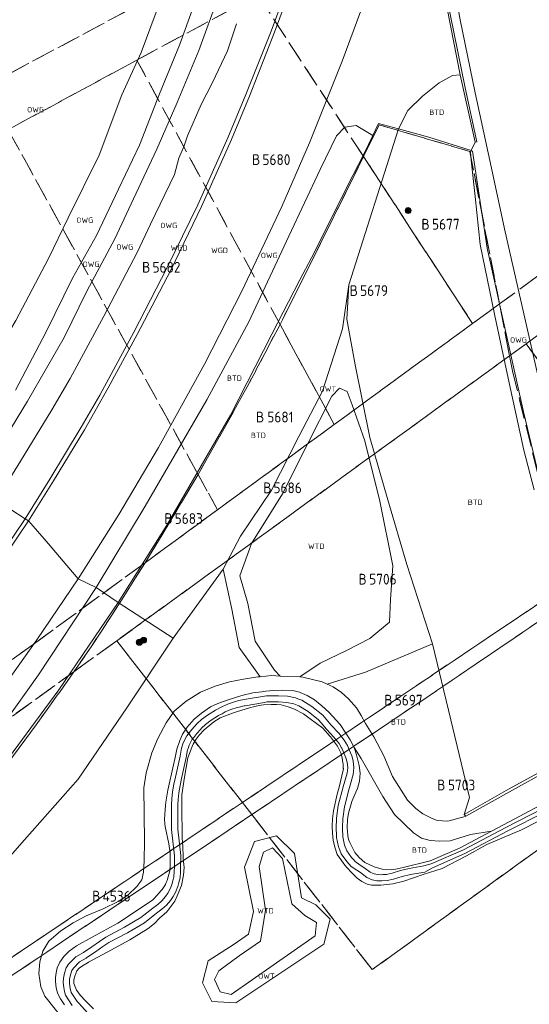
# Model space of a CAD drawing. Header units: metres. Extents: x 207644 to 210135, y 370459 to 373417.
# Tile 270 of 279: x 208659 to 208745, y 372742 to 372907. Entities that reach past the tile are written whole.
import ezdxf
from ezdxf.enums import TextEntityAlignment as Align

# ---------------------------------------------------------------- set-up
doc = ezdxf.new("R2010")
doc.units = ezdxf.units.M
doc.linetypes.add('HIDDEN2', pattern=[4.7625, 3.175, -1.5875])
for name, color, linetype in [('BTD', 7, 'Continuous'), ('KAD_perceelnummer', 212, 'Continuous'), ('KAD_sectie', 212, 'Continuous'), ('KAD_Vastgesteld_Perceel', 212, 'Continuous'), ('OWG', 7, 'Continuous'), ('OWT', 7, 'Continuous'), ('WGD', 7, 'Continuous'), ('WTD', 7, 'Continuous')]:
    doc.layers.add(name, color=color, linetype=linetype)
for name, color, linetype, lineweight in [('GKL', 52, 'Continuous', 25), ('GMV', 7, 'Continuous', 25), ('Q26_boom', 72, 'Continuous', 0)]:
    doc.layers.add(name, color=color, linetype=linetype, lineweight=lineweight)
doc.styles.add('ISO', font='isocpeur.ttf', dxfattribs={"height": 1})
doc.styles.add('ISOCP', font='ISOCP.shx', dxfattribs={"height": 1.8})

# ---------------------------------------------------------------- blocks, each defined once
blk = doc.blocks.new('ACMAP_ANN_TEMPLATE_Vastgesteld_Perceelnummer')
at = {"layer": 'KAD_perceelnummer', "style": 'ISOCP'}
blk.add_attdef('Perceelnummer', text='', height=1.8, dxfattribs=at).set_placement((0, 0), align=Align.MIDDLE)
at = {"layer": 'KAD_sectie', "style": 'ISOCP'}
blk.add_attdef('sectie', text='', height=1.8, dxfattribs=at).set_placement((-2.7, 0), align=Align.MIDDLE_RIGHT)
blk = doc.blocks.new('Q26')
blk.add_hatch(color=256).paths.add_polyline_path([(-0.45, -0.01, 1), (0.55, -0.01, 1)])
blk.add_circle((0.05, -0.01), 0.5)

msp = doc.modelspace()

# ---------------------------------------------------------------- linework, layer by layer
at = {"layer": 'GKL', "color": 253, "linetype": 'Continuous', "lineweight": 13}
for points in [[(208686.174, 372902.464), (208690.028, 372913.194)], [(208694.227, 372901.545), (208695.688, 372906.059)], [(208682.82, 372894.345), (208686.174, 372902.464)], [(208691.695, 372896.201), (208694.227, 372901.545)], [(208689.828, 372892.575), (208691.695, 372896.201)], [(208679.503, 372885.768), (208682.82, 372894.345)], [(208687.525, 372887.325), (208689.828, 372892.575)], [(208713.825, 372888.756), (208712.429, 372887.302)], [(208715.722, 372889.058), (208713.825, 372888.756)], [(208718.488, 372887.391), (208715.722, 372889.058)], [(208686.951, 372885.637), (208687.525, 372887.325)], [(208712.429, 372887.302), (208709.714, 372881.688)], [(208675.95, 372878.397), (208679.503, 372885.768)], [(208686.089, 372883.582), (208686.951, 372885.637)], [(208734.975, 372884.836), (208735.613, 372886.224)], [(208685.345, 372880.856), (208686.089, 372883.582)], [(208734.975, 372884.836), (208734.835, 372884.532)], [(208734.835, 372884.532), (208734.96, 372883.249)], [(208734.96, 372883.249), (208735.646, 372877.17)], [(208709.714, 372881.688), (208704.474, 372870.541)], [(208681.344, 372872.506), (208685.345, 372880.856)], [(208672.28, 372870.653), (208675.95, 372878.397)], [(208735.646, 372877.17), (208736.47, 372869.146)], [(208679.072, 372867.793), (208681.344, 372872.506)], [(208668.286, 372863.483), (208672.28, 372870.653)], [(208704.474, 372870.541), (208697.749, 372856.212)], [(208736.47, 372869.146), (208738.875, 372857.458)], [(208673.535, 372857.13), (208679.072, 372867.793)], [(208663.875, 372854.551), (208668.286, 372863.483)], [(208667.889, 372846.739), (208673.535, 372857.13)], [(208738.875, 372857.458), (208741.303, 372846.013)], [(208697.749, 372856.212), (208690.763, 372843.144)], [(208658.745, 372844.758), (208663.875, 372854.551)], [(208664.807, 372841.488), (208667.889, 372846.739)], [(208741.303, 372846.013), (208743.797, 372834.727)], [(208690.763, 372843.144), (208680.458, 372825.351)], [(208659.57, 372832.894), (208664.807, 372841.488)], [(208743.797, 372834.727), (208745.521, 372828.112)], [(208655.503, 372826.343), (208659.57, 372832.894)], [(208672.22, 372811.761), (208680.458, 372825.351)], [(208672.22, 372811.761), (208662.583, 372797.157)], [(208662.583, 372797.157), (208651.266, 372781.344)]]:
    msp.add_lwpolyline(points, dxfattribs=at)
at = {"layer": 'GMV', "color": 253, "linetype": 'Continuous', "lineweight": 13}
for points in [[(208711.826, 372932.742), (208711.42, 372932.855), (208711.267, 372932.874), (208710.314, 372930.102), (208708.854, 372925.717), (208705.628, 372916.036), (208701.482, 372904.831), (208697.271, 372894.217), (208694.255, 372886.979), (208689.232, 372875.785), (208684.115, 372865.268), (208678.554, 372854.482), (208672.853, 372843.919), (208669.737, 372838.573), (208664.48, 372829.89), (208660.389, 372823.257)], [(208711.826, 372932.742), (208710.979, 372929.93), (208709.533, 372925.452), (208706.178, 372915.776), (208702.066, 372904.644), (208697.869, 372893.959), (208694.856, 372886.721), (208689.859, 372875.492), (208684.706, 372864.844), (208679.121, 372854.078), (208674.25, 372845.151), (208670.294, 372838.154), (208665.095, 372829.613), (208660.9, 372822.933)], [(208724.849, 372933.767), (208723.573, 372929.402), (208721.371, 372922.356), (208717.943, 372912.174), (208713.402, 372899.799), (208707.936, 372886.158), (208703.269, 372875.462), (208696.619, 372861.343), (208690.378, 372849.134), (208682.688, 372835.18), (208676.03, 372823.949), (208669.244, 372813.223)], [(208726.103, 372933.393), (208733.144, 372897.509)], [(208735.613, 372886.224), (208735.929, 372886.3), (208733.985, 372895.316), (208731.457, 372907.657), (208728.969, 372920.111), (208726.428, 372933.416)], [(208690.298, 372930.856), (208689.057, 372926.311), (208687.159, 372921.226), (208683.911, 372912.377), (208679.764, 372901.268), (208676.545, 372894.145), (208672.725, 372884.1), (208667.552, 372873.604), (208664.288, 372866.809), (208658.822, 372856.435), (208648.667, 372839.355), (208644.197, 372832.3)], [(208648.361, 372823.146), (208655.186, 372833.868), (208660.768, 372842.91), (208666.871, 372853.582), (208670.706, 372861.321), (208675.361, 372870.079), (208678.505, 372876.771), (208682.387, 372885.094), (208685.801, 372892.891), (208689.417, 372901.586), (208692.689, 372910.693), (208695.011, 372919.047), (208696.085, 372924.126), (208696.508, 372927.016), (208696.465, 372927.52)], [(208759.313, 372790.741), (208758.869, 372792.485), (208758.85, 372793.084), (208757.831, 372798.968), (208755.729, 372807.406), (208753.74, 372815.057), (208751.575, 372824.148), (208751.172, 372825.884), (208748.523, 372836.906), (208745.924, 372847.997), (208743.201, 372859.963), (208740.675, 372871.244), (208738.066, 372883.181), (208735.644, 372894.518), (208733.135, 372906.726), (208732.616, 372909.507)], [(208722.785, 372888.482), (208724.381, 372891.541), (208726.8, 372893.947), (208729.596, 372896.15), (208731.818, 372897.401), (208733.144, 372897.509)], [(208733.144, 372897.509), (208735.613, 372886.224)], [(208722.785, 372888.482), (208714.522, 372862.386)], [(208722.785, 372888.482), (208719.44, 372889.351), (208718.488, 372887.391)], [(208734.975, 372884.836), (208727.857, 372887.097), (208722.785, 372888.482)], [(208718.488, 372887.391), (208716.996, 372884.237), (208714.266, 372878.943), (208708.729, 372867.75), (208708.261, 372866.91), (208706.298, 372863.226), (208701.646, 372854.113), (208694.73, 372840.601), (208684.084, 372822.2), (208675.945, 372809.27)], [(208734.975, 372884.836), (208735.185, 372884.769), (208737.644, 372868.547), (208740.921, 372853.672), (208743.703, 372841.135), (208747.302, 372826.279), (208750.985, 372811.903), (208754.403, 372798.093), (208755.834, 372793.388), (208758.093, 372790.043)], [(208714.522, 372862.386), (208713.427, 372855.001)], [(208714.522, 372862.386), (208714.185, 372856.619)], [(208715.541, 372849.018), (208714.185, 372856.619)], [(208713.427, 372855.001), (208710.085, 372844.592)], [(208718.033, 372836.875), (208715.541, 372849.018)], [(208710.085, 372844.592), (208706.14, 372837.027)], [(208707.587, 372835.75), (208711.643, 372843.765)], [(208711.643, 372843.765), (208712.921, 372845.094)], [(208712.921, 372845.094), (208714.23, 372844.564)], [(208714.23, 372844.564), (208715.052, 372842.325)], [(208715.052, 372842.325), (208717.177, 372836.3)], [(208706.14, 372837.027), (208701.586, 372828.064)], [(208703.398, 372827.431), (208707.587, 372835.75)], [(208717.177, 372836.3), (208719.667, 372826.205)], [(208721.02, 372826.446), (208718.033, 372836.875)], [(208701.586, 372828.064), (208696.382, 372820.347)], [(208698.234, 372819.111), (208703.398, 372827.431)], [(208655.503, 372826.343), (208660.389, 372823.257)], [(208719.667, 372826.205), (208721.844, 372815.377)], [(208724.208, 372815.589), (208721.02, 372826.446)], [(208534.369, 372689.193), (208533.948, 372689.71), (208540.777, 372695.432), (208549.382, 372702.674), (208559.032, 372710.846), (208567.41, 372718.015), (208576.681, 372726.207), (208586.064, 372734.714), (208595.09, 372743.323), (208604.066, 372752.235), (208613.335, 372762.113), (208621.942, 372771.752), (208628.959, 372780.088), (208637.281, 372790.392), (208640.537, 372794.718), (208647.312, 372803.956), (208660.389, 372823.257)], [(208660.9, 372822.933), (208647.674, 372803.316), (208641.08, 372794.296), (208637.801, 372789.932), (208631.571, 372781.982), (208620.397, 372768.882), (208610.557, 372757.969), (208604.858, 372751.928), (208595.515, 372742.623), (208586.789, 372734.443), (208576.005, 372724.727), (208566.164, 372716.169), (208562.162, 372712.688), (208551.94, 372704.072), (208541.033, 372694.903), (208534.369, 372689.193)], [(208660.9, 372822.933), (208660.389, 372823.257)], [(208669.244, 372813.223), (208666.728, 372816.161), (208664.258, 372819.042), (208661.709, 372822.01), (208660.9, 372822.933)], [(208696.382, 372820.347), (208693.5, 372814.839)], [(208696.266, 372813.74), (208698.234, 372819.111)], [(208685.125, 372803.308), (208693.5, 372814.839)], [(208693.5, 372814.839), (208694.948, 372808.115)], [(208721.844, 372815.377), (208721.473, 372809.748)], [(208728.501, 372802.361), (208724.208, 372815.589)], [(208669.244, 372813.223), (208662.328, 372802.99), (208652.517, 372789.215), (208646.97, 372781.885), (208640.86, 372774.235), (208629.548, 372760.815), (208619.632, 372749.95), (208613.355, 372743.373), (208604.201, 372734.091), (208594.469, 372725.005), (208584.21, 372715.706), (208573.741, 372706.612)], [(208669.244, 372813.223), (208672.22, 372811.761)], [(208697.608, 372809.099), (208696.266, 372813.74)], [(208675.945, 372809.27), (208672.22, 372811.761)], [(208675.945, 372809.27), (208666.008, 372794.664), (208655.175, 372780.021), (208645.827, 372768.085), (208633.568, 372753.583), (208623.553, 372742.21), (208613.304, 372732.048), (208598.128, 372717.289), (208590.519, 372710.645), (208589.882, 372710.102), (208586.747, 372707.386), (208582.235, 372703.459), (208572.636, 372695.265), (208569.48, 372692.548), (208567.194, 372690.584), (208554.215, 372679.63), (208540.903, 372668.078), (208528.826, 372658.093), (208521.276, 372652.109), (208516.926, 372647.866), (208508.773, 372639.076)], [(208675.945, 372809.27), (208685.125, 372803.308)], [(208721.473, 372809.748), (208721.277, 372805.966)], [(208694.948, 372808.115), (208696.174, 372801.701)], [(208698.826, 372802.78), (208697.608, 372809.099)], [(208721.277, 372805.966), (208717.988, 372803.237)], [(208685.125, 372803.308), (208677.366, 372791.614)], [(208702.047, 372797.936), (208698.826, 372802.78)], [(208717.988, 372803.237), (208714.204, 372801.309)], [(208696.174, 372801.701), (208699.648, 372796.838)], [(208714.204, 372801.309), (208709.709, 372799.108)], [(208717.272, 372797.594), (208728.501, 372802.361)], [(208728.501, 372802.361), (208731.547, 372789.612)], [(208703.007, 372796.957), (208702.047, 372797.936)], [(208709.709, 372799.108), (208706.498, 372796.953)], [(208710.861, 372795.607), (208717.272, 372797.594)], [(208694.564, 372795.96), (208692.138, 372795.245)], [(208696.907, 372796.414), (208694.564, 372795.96)], [(208699.285, 372796.804), (208696.907, 372796.414)], [(208699.648, 372796.838), (208699.285, 372796.804)], [(208699.648, 372796.838), (208701.578, 372797.019)], [(208701.578, 372797.019), (208703.007, 372796.957)], [(208703.007, 372796.957), (208706.3, 372796.814)], [(208706.498, 372796.953), (208706.3, 372796.814)], [(208706.824, 372796.791), (208706.3, 372796.814)], [(208710.023, 372795.985), (208706.824, 372796.791)], [(208710.861, 372795.607), (208710.023, 372795.985)], [(208692.138, 372795.245), (208689.696, 372794.269)], [(208699.975, 372794.322), (208698.45, 372794.133)], [(208700.629, 372794.4), (208699.975, 372794.322)], [(208701.856, 372794.546), (208700.629, 372794.4)], [(208703.405, 372794.603), (208701.856, 372794.546)], [(208705.113, 372794.53), (208703.405, 372794.603)], [(208706.274, 372794.257), (208705.113, 372794.53)], [(208710.861, 372795.607), (208711.861, 372795.155)], [(208711.861, 372795.155), (208713.273, 372794.212)], [(208687.274, 372792.741), (208685.289, 372791.058)], [(208689.696, 372794.269), (208687.274, 372792.741)], [(208694.144, 372792.892), (208692.585, 372792.374)], [(208696.597, 372793.685), (208694.144, 372792.892)], [(208696.117, 372792.84), (208695.355, 372792.614)], [(208696.985, 372793.008), (208696.117, 372792.84)], [(208698.45, 372794.133), (208696.597, 372793.685)], [(208700.714, 372793.665), (208696.985, 372793.008)], [(208702.412, 372793.657), (208700.714, 372793.665)], [(208702.754, 372793.655), (208702.412, 372793.657)], [(208704.264, 372793.58), (208702.754, 372793.655)], [(208705.567, 372793.287), (208704.264, 372793.58)], [(208705.959, 372793.157), (208705.567, 372793.287)], [(208706.612, 372792.94), (208705.959, 372793.157)], [(208706.369, 372794.214), (208706.274, 372794.257)], [(208707.543, 372793.687), (208706.369, 372794.214)], [(208708.292, 372791.856), (208706.612, 372792.94)], [(208708.745, 372792.952), (208707.543, 372793.687)], [(208709.996, 372791.989), (208708.745, 372792.952)], [(208713.273, 372794.212), (208714.417, 372793.151)], [(208714.417, 372793.151), (208715.78, 372791.614)], [(208677.366, 372791.614), (208669.219, 372779.732)], [(208685.289, 372791.058), (208683.947, 372789.137)], [(208691.379, 372791.804), (208689.853, 372790.728)], [(208692.202, 372791.252), (208690.875, 372790.426)], [(208692.585, 372792.374), (208691.379, 372791.804)], [(208693.39, 372791.887), (208692.202, 372791.252)], [(208694.401, 372792.325), (208693.39, 372791.887)], [(208693.843, 372790.948), (208694.761, 372791.345)], [(208695.355, 372792.614), (208694.401, 372792.325)], [(208694.761, 372791.345), (208694.904, 372791.388)], [(208694.904, 372791.388), (208695.655, 372791.616)], [(208695.655, 372791.616), (208696.364, 372791.826)], [(208695.692, 372790.959), (208698.026, 372791.669)], [(208696.364, 372791.826), (208696.982, 372791.946)], [(208696.982, 372791.946), (208697.175, 372791.983)], [(208697.175, 372791.983), (208700.396, 372792.551)], [(208698.026, 372791.669), (208698.564, 372791.809)], [(208698.564, 372791.809), (208699.437, 372792.036)], [(208699.437, 372792.036), (208700.227, 372792.155)], [(208700.227, 372792.155), (208701.488, 372792.183)], [(208700.396, 372792.551), (208700.803, 372792.623)], [(208700.803, 372792.623), (208702.726, 372792.613)], [(208701.488, 372792.183), (208702.428, 372792.177)], [(208702.428, 372792.177), (208703.178, 372792.116)], [(208702.726, 372792.613), (208704.123, 372792.543)], [(208703.178, 372792.116), (208704.337, 372791.805)], [(208704.123, 372792.543), (208705.288, 372792.282)], [(208704.337, 372791.805), (208705.428, 372791.399)], [(208705.288, 372792.282), (208706.159, 372791.993)], [(208705.428, 372791.399), (208706.929, 372790.643)], [(208706.159, 372791.993), (208707.682, 372791.01)], [(208707.682, 372791.01), (208709.4, 372789.63)], [(208710.127, 372790.383), (208708.292, 372791.856)], [(208711.18, 372790.909), (208709.996, 372791.989)], [(208715.78, 372791.614), (208716.552, 372790.372)], [(208688.649, 372789.715), (208687.44, 372788.378)], [(208689.853, 372790.728), (208688.649, 372789.715)], [(208689.865, 372789.661), (208689.135, 372788.997)], [(208690.875, 372790.426), (208689.865, 372789.661)], [(208690.531, 372788.858), (208691.466, 372789.567)], [(208691.466, 372789.567), (208692.724, 372790.349)], [(208691.927, 372789.318), (208692.966, 372789.94)], [(208692.724, 372790.349), (208693.305, 372790.66)], [(208692.966, 372789.94), (208693.43, 372790.118)], [(208693.305, 372790.66), (208693.843, 372790.948)], [(208693.43, 372790.118), (208695.039, 372790.735)], [(208695.039, 372790.735), (208695.369, 372790.861)], [(208695.369, 372790.861), (208695.692, 372790.959)], [(208706.929, 372790.643), (208708.01, 372789.824)], [(208708.01, 372789.824), (208709.091, 372789.006)], [(208709.4, 372789.63), (208709.852, 372789.106)], [(208711.541, 372788.743), (208710.127, 372790.383)], [(208713.038, 372788.873), (208711.18, 372790.909)], [(208716.552, 372790.372), (208717.274, 372789.025)], [(208731.547, 372789.612), (208734.708, 372776.656)], [(208683.947, 372789.137), (208682.563, 372786.522)], [(208687.44, 372788.378), (208686.693, 372787.258)], [(208688.258, 372788.008), (208687.424, 372786.947)], [(208689.135, 372788.997), (208688.258, 372788.008)], [(208689.058, 372787.34), (208689.67, 372788.03)], [(208689.453, 372787.087), (208690.315, 372787.982)], [(208689.67, 372788.03), (208689.877, 372788.264)], [(208689.877, 372788.264), (208690.531, 372788.858)], [(208690.315, 372787.982), (208691.268, 372788.736)], [(208691.268, 372788.736), (208691.927, 372789.318)], [(208709.091, 372789.006), (208710.131, 372788.219)], [(208709.852, 372789.106), (208710.767, 372788.044)], [(208710.131, 372788.219), (208711.395, 372786.858)], [(208710.767, 372788.044), (208712.012, 372786.731)], [(208712.8, 372787.413), (208711.541, 372788.743)], [(208713.992, 372787.409), (208713.038, 372788.873)], [(208717.274, 372789.025), (208718.688, 372786.779)], [(208682.563, 372786.522), (208681.566, 372784.098)], [(208686.228, 372786.178), (208685.759, 372784.717)], [(208686.693, 372787.258), (208686.228, 372786.178)], [(208687.424, 372786.947), (208686.817, 372785.801)], [(208687.783, 372785.399), (208688.301, 372786.376)], [(208688.301, 372786.376), (208688.552, 372786.696)], [(208688.475, 372785.576), (208688.964, 372786.407)], [(208688.552, 372786.696), (208689.058, 372787.34)], [(208688.964, 372786.407), (208689.453, 372787.087)], [(208711.395, 372786.858), (208711.439, 372786.8)], [(208711.439, 372786.8), (208712.097, 372785.915)], [(208712.012, 372786.731), (208712.481, 372786.138)], [(208712.481, 372786.138), (208712.868, 372785.648)], [(208713.725, 372786.244), (208712.8, 372787.413)], [(208714.266, 372785.355), (208713.725, 372786.244)], [(208714.704, 372786.27), (208713.992, 372787.409)], [(208715.372, 372785.03), (208714.704, 372786.27)], [(208718.688, 372786.779), (208720.365, 372783.581)], [(208733.79, 372773.812), (208741.225, 372778.041), (208748.037, 372781.756), (208757.107, 372786.721)], [(208685.759, 372784.717), (208685.578, 372783.906)], [(208686.529, 372784.878), (208686.263, 372783.536)], [(208686.817, 372785.801), (208686.529, 372784.878)], [(208687.283, 372783.324), (208687.54, 372784.621)], [(208687.54, 372784.621), (208687.613, 372784.854)], [(208687.599, 372783.268), (208688.118, 372784.717)], [(208687.613, 372784.854), (208687.783, 372785.399)], [(208688.118, 372784.717), (208688.14, 372784.769)], [(208688.14, 372784.769), (208688.475, 372785.576)], [(208712.097, 372785.915), (208712.12, 372785.882)], [(208712.12, 372785.882), (208712.595, 372785.208)], [(208712.595, 372785.208), (208713.139, 372784.126)], [(208712.868, 372785.648), (208713.29, 372784.955)], [(208713.29, 372784.955), (208713.334, 372784.882)], [(208713.334, 372784.882), (208713.604, 372784.233)], [(208714.565, 372784.636), (208714.266, 372785.355)], [(208714.996, 372783.618), (208714.565, 372784.636)], [(208716.586, 372783.166), (208715.372, 372785.03)], [(208715.805, 372783.789), (208715.372, 372785.03)], [(208681.566, 372784.098), (208680.618, 372780.776)], [(208685.444, 372783.304), (208685.183, 372782.112)], [(208685.578, 372783.906), (208685.444, 372783.304)], [(208686.263, 372783.536), (208685.5, 372780.045)], [(208686.519, 372779.825), (208687.283, 372783.324)], [(208687.014, 372780.033), (208687.599, 372783.268)], [(208713.139, 372784.126), (208713.374, 372783.295)], [(208713.374, 372783.295), (208713.522, 372782.438)], [(208713.604, 372784.233), (208714.01, 372783.274)], [(208714.01, 372783.274), (208714.208, 372782.557)], [(208715.235, 372782.752), (208714.996, 372783.618)], [(208716.211, 372781.978), (208715.805, 372783.789)], [(208720.178, 372776.791), (208716.586, 372783.166)], [(208720.365, 372783.581), (208721.82, 372780.173)], [(208685.183, 372782.112), (208684.199, 372777.858)], [(208713.526, 372781.219), (208712.885, 372778.381)], [(208713.522, 372782.438), (208713.537, 372782.351)], [(208713.582, 372781.465), (208713.526, 372781.219)], [(208713.537, 372782.351), (208713.579, 372781.519)], [(208713.579, 372781.519), (208713.582, 372781.465)], [(208714.309, 372781.587), (208714.194, 372780.706)], [(208714.208, 372782.557), (208714.309, 372781.587)], [(208715.217, 372780.493), (208715.358, 372781.574)], [(208715.358, 372781.574), (208715.235, 372782.752)], [(208716.407, 372780.708), (208716.211, 372781.978)], [(208741.35, 372777.596), (208747.986, 372781.266)], [(208669.219, 372779.732), (208660.259, 372769.582)], [(208680.618, 372780.776), (208680.187, 372778.232)], [(208685.5, 372780.045), (208685.249, 372778.869)], [(208686.272, 372778.668), (208686.519, 372779.825)], [(208686.558, 372777.094), (208687.014, 372780.033)], [(208714.194, 372780.706), (208713.537, 372778.412)], [(208714.59, 372778.304), (208715.217, 372780.493)], [(208716.286, 372779.385), (208716.407, 372780.708)], [(208721.82, 372780.173), (208724.306, 372776.178)], [(208680.187, 372778.232), (208680.335, 372769.381)], [(208684.199, 372777.858), (208683.878, 372775.851)], [(208685.249, 372778.869), (208685.014, 372777.569)], [(208686.047, 372777.422), (208686.272, 372778.668)], [(208712.885, 372778.381), (208712.522, 372777.206)], [(208713.537, 372778.412), (208712.728, 372775.301)], [(208713.753, 372775.105), (208714.542, 372778.137)], [(208714.542, 372778.137), (208714.59, 372778.304)], [(208715.697, 372777.507), (208715.945, 372778.134)], [(208715.945, 372778.134), (208716.286, 372779.385)], [(208684.892, 372776.405), (208684.849, 372775.496)], [(208685.014, 372777.569), (208684.892, 372776.405)], [(208685.891, 372775.475), (208685.932, 372776.326)], [(208685.932, 372776.326), (208686.047, 372777.422)], [(208686.551, 372775.6), (208686.558, 372777.094)], [(208712.522, 372777.206), (208711.932, 372774.429)], [(208714.999, 372775.973), (208715.697, 372777.507)], [(208722.118, 372773.812), (208720.178, 372776.791)], [(208724.306, 372776.178), (208725.704, 372774.82)], [(208734.708, 372776.656), (208733.79, 372773.812)], [(208734.051, 372773.503), (208741.35, 372777.596)], [(208683.756, 372774.593), (208683.657, 372773.034)], [(208683.826, 372775.317), (208683.756, 372774.593)], [(208683.878, 372775.851), (208683.826, 372775.317)], [(208684.849, 372775.496), (208684.859, 372774.154)], [(208685.901, 372774.156), (208685.891, 372775.475)], [(208686.561, 372773.542), (208686.551, 372775.6)], [(208712.728, 372775.301), (208712.46, 372773.159)], [(208713.499, 372773.071), (208713.753, 372775.105)], [(208714.452, 372774.003), (208714.999, 372775.973)], [(208725.704, 372774.82), (208726.892, 372773.922)], [(208746.532, 372775.362), (208740.395, 372772.084)], [(208746.949, 372774.816), (208740.734, 372771.602)], [(208743.381, 372771.215), (208752.254, 372775.77)], [(208683.657, 372773.034), (208683.719, 372772.237)], [(208684.859, 372774.154), (208684.85, 372771.295)], [(208685.892, 372771.351), (208685.901, 372774.156)], [(208686.612, 372771.616), (208686.561, 372773.542)], [(208711.745, 372773.05), (208711.715, 372771.831)], [(208711.932, 372774.429), (208711.745, 372773.05)], [(208712.46, 372773.159), (208712.383, 372771.476)], [(208713.436, 372771.697), (208713.497, 372773.034)], [(208713.497, 372773.034), (208713.499, 372773.071)], [(208714.246, 372771.647), (208714.263, 372772.968)], [(208714.263, 372772.968), (208714.452, 372774.003)], [(208725.331, 372770.73), (208722.118, 372773.812)], [(208726.892, 372773.922), (208728.309, 372773.191)], [(208728.309, 372773.191), (208729.295, 372772.815)], [(208731.085, 372772.705), (208733.943, 372773.474)], [(208733.79, 372773.812), (208734.051, 372773.503)], [(208733.943, 372773.474), (208734.051, 372773.503)], [(208741.073, 372771.043), (208747.264, 372774.164)], [(208683.719, 372772.237), (208683.755, 372771.774)], [(208683.755, 372771.774), (208684.383, 372768.908)], [(208684.85, 372771.295), (208685.34, 372766.876)], [(208686.383, 372766.93), (208685.892, 372771.351)], [(208686.621, 372770.159), (208686.612, 372771.616)], [(208711.715, 372771.831), (208711.774, 372770.654)], [(208712.383, 372771.476), (208712.436, 372770.419)], [(208713.426, 372771.479), (208713.436, 372771.697)], [(208713.498, 372770.055), (208713.426, 372771.479)], [(208714.317, 372770.271), (208714.246, 372771.647)], [(208729.295, 372772.815), (208731.085, 372772.705)], [(208740.734, 372771.602), (208733.694, 372767.869)], [(208740.395, 372772.084), (208738.362, 372771.001)], [(208686.7, 372768.871), (208686.621, 372770.159)], [(208702.407, 372770.226), (208698.745, 372769.304)], [(208705.41, 372767.255), (208702.407, 372770.226)], [(208711.774, 372770.654), (208711.881, 372769.442)], [(208712.436, 372770.419), (208712.461, 372769.927)], [(208712.461, 372769.927), (208712.769, 372768.379)], [(208713.772, 372768.676), (208713.498, 372770.055)], [(208714.401, 372769.902), (208714.317, 372770.271)], [(208714.492, 372769.502), (208714.401, 372769.902)], [(208726.673, 372769.821), (208725.331, 372770.73)], [(208728.084, 372769.463), (208726.673, 372769.821)], [(208734.826, 372770.431), (208731.443, 372769.419)], [(208738.362, 372771.001), (208733.033, 372768.161)], [(208733.91, 372767.289), (208741.073, 372771.043)], [(208738.362, 372771.001), (208734.826, 372770.431)], [(208737.556, 372768.768), (208743.381, 372771.215)], [(208660.259, 372769.582), (208648.787, 372756.487)], [(208680.335, 372769.381), (208680.276, 372766.053)], [(208684.383, 372768.908), (208684.607, 372767.362)], [(208686.709, 372768.73), (208686.7, 372768.871)], [(208686.816, 372766.514), (208686.709, 372768.73)], [(208698.745, 372769.304), (208697.065, 372764.999)], [(208700.244, 372767.524), (208701.746, 372768.232)], [(208701.746, 372768.232), (208703.42, 372766.435)], [(208711.881, 372769.442), (208712.189, 372768.183)], [(208712.189, 372768.183), (208712.558, 372767.131)], [(208712.769, 372768.379), (208712.804, 372768.291)], [(208712.804, 372768.291), (208713.227, 372767.231)], [(208714.149, 372767.733), (208713.772, 372768.676)], [(208714.672, 372769.116), (208714.492, 372769.502)], [(208714.984, 372768.45), (208714.672, 372769.116)], [(208715.521, 372767.427), (208714.984, 372768.45)], [(208729.717, 372769.344), (208728.084, 372769.463)], [(208733.033, 372768.161), (208728.13, 372766.058)], [(208731.443, 372769.419), (208729.717, 372769.344)], [(208734.206, 372766.88), (208737.556, 372768.768)], [(208684.607, 372767.362), (208684.635, 372766.411)], [(208684.635, 372766.411), (208684.633, 372765.235)], [(208685.34, 372766.876), (208685.327, 372765.017)], [(208686.369, 372764.995), (208686.383, 372766.93)], [(208686.911, 372765.428), (208686.816, 372766.514)], [(208699.496, 372765.115), (208700.244, 372767.524)], [(208703.42, 372766.435), (208704.984, 372758.844)], [(208706.589, 372759.879), (208705.41, 372767.255)], [(208712.558, 372767.131), (208713.142, 372766.25)], [(208713.227, 372767.231), (208714.149, 372765.936)], [(208714.962, 372766.59), (208714.149, 372767.733)], [(208715.257, 372766.264), (208714.962, 372766.59)], [(208716.205, 372766.592), (208715.521, 372767.427)], [(208717.165, 372765.756), (208716.205, 372766.592)], [(208733.694, 372767.869), (208728.28, 372765.542)], [(208728.486, 372764.882), (208733.91, 372767.289)], [(208730.105, 372764.784), (208734.206, 372766.88)], [(208680.276, 372766.053), (208680.18, 372764.165)], [(208684.633, 372765.235), (208684.562, 372764.398)], [(208685.327, 372765.017), (208685.3, 372764.247)], [(208686.341, 372764.194), (208686.369, 372764.995)], [(208686.86, 372763.66), (208686.953, 372764.943)], [(208686.953, 372764.943), (208686.911, 372765.428)], [(208697.065, 372764.999), (208698.562, 372757.583)], [(208700.538, 372757.803), (208699.496, 372765.115)], [(208713.142, 372766.25), (208713.656, 372765.564)], [(208713.656, 372765.564), (208714.121, 372764.967)], [(208714.121, 372764.967), (208715.035, 372763.99)], [(208714.149, 372765.936), (208714.886, 372765.122)], [(208714.886, 372765.122), (208715.828, 372764.468)], [(208715.579, 372765.91), (208715.257, 372766.264)], [(208716.401, 372765.339), (208715.579, 372765.91)], [(208717.035, 372764.944), (208716.401, 372765.339)], [(208718.045, 372764.16), (208717.035, 372764.944)], [(208718.717, 372765.035), (208717.165, 372765.756)], [(208720.102, 372764.639), (208718.717, 372765.035)], [(208722.643, 372764.731), (208721.562, 372764.556)], [(208724.044, 372765.044), (208722.643, 372764.731)], [(208724.615, 372764.781), (208723.123, 372764.403)], [(208727.647, 372765.93), (208724.044, 372765.044)], [(208727.018, 372765.202), (208724.615, 372764.781)], [(208726.952, 372763.76), (208730.105, 372764.784)], [(208728.28, 372765.542), (208727.018, 372765.202)], [(208727.198, 372764.176), (208728.486, 372764.882)], [(208728.13, 372766.058), (208727.647, 372765.93)], [(208680.18, 372764.165), (208679.867, 372762.891)], [(208684.562, 372764.398), (208684.124, 372762.782)], [(208685.242, 372763.356), (208685.07, 372762.684)], [(208685.3, 372764.247), (208685.242, 372763.356)], [(208686.08, 372762.428), (208686.276, 372763.191)], [(208686.276, 372763.191), (208686.341, 372764.194)], [(208686.523, 372761.936), (208686.805, 372763.378)], [(208686.805, 372763.378), (208686.86, 372763.66)], [(208715.035, 372763.99), (208715.888, 372763.126)], [(208715.828, 372764.468), (208716.439, 372764.088)], [(208715.888, 372763.126), (208716.654, 372762.587)], [(208716.439, 372764.088), (208717.504, 372763.261)], [(208717.504, 372763.261), (208718.402, 372762.857)], [(208718.57, 372763.923), (208718.045, 372764.16)], [(208718.715, 372763.858), (208718.57, 372763.923)], [(208719.284, 372763.753), (208718.715, 372763.858)], [(208719.999, 372763.729), (208719.284, 372763.753)], [(208720.244, 372763.744), (208719.999, 372763.729)], [(208721.562, 372764.556), (208720.102, 372764.639)], [(208720.791, 372763.777), (208720.244, 372763.744)], [(208721.733, 372763.963), (208720.791, 372763.777)], [(208723.123, 372764.403), (208721.733, 372763.963)], [(208721.993, 372762.953), (208723.408, 372763.401)], [(208723.408, 372763.401), (208724.833, 372763.761)], [(208723.681, 372762.646), (208726.952, 372763.76)], [(208724.833, 372763.761), (208727.198, 372764.176)], [(208679.064, 372761.75), (208677.529, 372760.281)], [(208679.867, 372762.891), (208679.064, 372761.75)], [(208683.814, 372762.073), (208683.269, 372761.279)], [(208683.967, 372762.422), (208683.814, 372762.073)], [(208684.124, 372762.782), (208683.967, 372762.422)], [(208684.69, 372761.497), (208684.226, 372760.612)], [(208684.915, 372762.063), (208684.69, 372761.497)], [(208685.07, 372762.684), (208684.915, 372762.063)], [(208685.638, 372761.061), (208685.909, 372761.743)], [(208685.778, 372760.172), (208686.523, 372761.936)], [(208685.909, 372761.743), (208686.08, 372762.428)], [(208716.654, 372762.587), (208717.572, 372762.171)], [(208717.572, 372762.171), (208718.301, 372761.994)], [(208718.301, 372761.994), (208719.853, 372761.991)], [(208718.402, 372762.857), (208719.171, 372762.715)], [(208719.171, 372762.715), (208720.012, 372762.686)], [(208719.853, 372761.991), (208721.833, 372762.216)], [(208720.012, 372762.686), (208720.924, 372762.74)], [(208720.924, 372762.74), (208721.993, 372762.953)], [(208721.833, 372762.216), (208723.681, 372762.646)], [(208677.529, 372760.281), (208675.933, 372759.266)], [(208682.547, 372760.413), (208681.744, 372759.545)], [(208682.619, 372760.5), (208682.547, 372760.413)], [(208683.269, 372761.279), (208682.619, 372760.5)], [(208683.844, 372760.056), (208683.229, 372759.377)], [(208684.226, 372760.612), (208683.844, 372760.056)], [(208684.663, 372759.409), (208685.12, 372760.073)], [(208685.12, 372760.073), (208685.38, 372760.568)], [(208685.38, 372760.568), (208685.606, 372761)], [(208685.403, 372759.285), (208685.778, 372760.172)], [(208685.606, 372761), (208685.638, 372761.061)], [(208708.98, 372758.671), (208706.589, 372759.879)], [(208675.933, 372759.266), (208673.43, 372758.029)], [(208680.974, 372759.032), (208675.848, 372755.618)], [(208681.707, 372758.104), (208679.71, 372756.565)], [(208681.744, 372759.545), (208680.974, 372759.032)], [(208682.573, 372758.741), (208681.707, 372758.104)], [(208683.229, 372759.377), (208682.573, 372758.741)], [(208683.246, 372757.945), (208683.978, 372758.651)], [(208683.978, 372758.651), (208684.663, 372759.409)], [(208684.038, 372757.525), (208685.403, 372759.285)], [(208704.984, 372758.844), (208707.146, 372756.907)], [(208711.4, 372756.276), (208708.98, 372758.671)], [(208670.59, 372756.873), (208668.401, 372755.663)], [(208673.43, 372758.029), (208670.59, 372756.873)], [(208679.71, 372756.565), (208676.963, 372754.938)], [(208680.296, 372755.701), (208682.335, 372757.272)], [(208681.983, 372755.551), (208682.856, 372756.447)], [(208682.335, 372757.272), (208683.246, 372757.945)], [(208682.856, 372756.447), (208684.038, 372757.525)], [(208698.562, 372757.583), (208697.707, 372753.765)], [(208699.747, 372752.616), (208700.538, 372757.803)], [(208707.146, 372756.907), (208709.1, 372755.728)], [(208668.401, 372755.663), (208666.322, 372754.347)], [(208675.848, 372755.618), (208671.555, 372753.304)], [(208676.963, 372754.938), (208673.845, 372753.292)], [(208677.472, 372754.029), (208680.296, 372755.701)], [(208680.92, 372754.728), (208681.983, 372755.551)], [(208709.1, 372755.728), (208708.86, 372753.525)], [(208710.309, 372752.085), (208711.4, 372756.276)], [(208666.322, 372754.347), (208664.315, 372752.62)], [(208671.555, 372753.304), (208668.976, 372751.822)], [(208673.845, 372753.292), (208672.771, 372752.551)], [(208674.386, 372752.399), (208677.472, 372754.029)], [(208677.867, 372752.824), (208679.771, 372754.02)], [(208679.771, 372754.02), (208680.92, 372754.728)], [(208708.86, 372753.525), (208694.831, 372743.706)], [(208697.707, 372753.765), (208695.316, 372752.095)], [(208664.315, 372752.62), (208663.327, 372750.955)], [(208668.976, 372751.822), (208667.735, 372750.912)], [(208671.524, 372751.67), (208670.109, 372750.737)], [(208672.771, 372752.551), (208671.524, 372751.67)], [(208672.112, 372750.809), (208673.367, 372751.697)], [(208673.367, 372751.697), (208674.386, 372752.399)], [(208674.082, 372750.755), (208677.867, 372752.824)], [(208695.316, 372752.095), (208690.953, 372749.296)], [(208695.607, 372742.292), (208710.309, 372752.085)], [(208696.179, 372750.171), (208699.747, 372752.616)], [(208663.327, 372750.955), (208662.817, 372749.158)], [(208666.812, 372750.031), (208666.177, 372749.126)], [(208667.735, 372750.912), (208666.812, 372750.031)], [(208668.834, 372749.977), (208667.615, 372748.778)], [(208670.109, 372750.737), (208668.834, 372749.977)], [(208670.543, 372749.782), (208670.663, 372749.854)], [(208670.663, 372749.854), (208672.112, 372750.809)], [(208670.976, 372749.077), (208674.082, 372750.755)], [(208692.748, 372747.66), (208696.179, 372750.171)], [(208662.817, 372749.158), (208662.646, 372747.215)], [(208666.177, 372749.126), (208665.739, 372748.132)], [(208667.615, 372748.778), (208667.208, 372748.124)], [(208668.434, 372748.122), (208669.475, 372749.146)], [(208669.391, 372748.11), (208669.93, 372748.497)], [(208669.475, 372749.146), (208670.543, 372749.782)], [(208669.93, 372748.497), (208670.917, 372749.045)], [(208670.917, 372749.045), (208670.976, 372749.077)], [(208690.953, 372749.296), (208690.033, 372745.651)], [(208662.646, 372747.215), (208663.012, 372744.956)], [(208665.461, 372746.54), (208665.411, 372745.872)], [(208665.49, 372746.923), (208665.461, 372746.54)], [(208665.572, 372747.323), (208665.49, 372746.923)], [(208665.739, 372748.132), (208665.572, 372747.323)], [(208666.916, 372747.243), (208666.756, 372746.403)], [(208667.208, 372748.124), (208666.916, 372747.243)], [(208667.792, 372746.276), (208667.927, 372746.981)], [(208667.927, 372746.981), (208668.158, 372747.678)], [(208668.158, 372747.678), (208668.434, 372748.122)], [(208668.497, 372746.154), (208668.66, 372746.767)], [(208668.66, 372746.767), (208669.02, 372747.668)], [(208669.02, 372747.668), (208669.391, 372748.11)], [(208692.036, 372746.173), (208692.748, 372747.66)], [(208663.012, 372744.956), (208663.668, 372743.418)], [(208665.411, 372745.872), (208665.522, 372744.814)], [(208666.756, 372746.403), (208666.716, 372745.681)], [(208666.716, 372745.681), (208666.815, 372744.871)], [(208667.761, 372745.716), (208667.792, 372746.276)], [(208667.77, 372745.646), (208667.761, 372745.716)], [(208667.846, 372745.029), (208667.77, 372745.646)], [(208667.958, 372744.42), (208667.846, 372745.029)], [(208668.503, 372745.557), (208668.497, 372746.154)], [(208668.958, 372744.411), (208668.503, 372745.557)], [(208690.033, 372745.651), (208691.563, 372742.516)], [(208692.972, 372744.109), (208692.036, 372746.173)], [(208663.668, 372743.418), (208667.112, 372739.039)], [(208665.522, 372744.814), (208665.637, 372744.4)], [(208665.637, 372744.4), (208665.768, 372743.93)], [(208665.768, 372743.93), (208666.276, 372742.965)], [(208666.815, 372744.871), (208666.945, 372744.168)], [(208666.945, 372744.168), (208667.136, 372743.561)], [(208667.136, 372743.561), (208668.253, 372741.869)], [(208668.067, 372744.075), (208667.958, 372744.42)], [(208668.086, 372744.014), (208668.067, 372744.075)], [(208669.077, 372742.512), (208668.086, 372744.014)], [(208669.002, 372744.348), (208668.958, 372744.411)], [(208669.536, 372743.578), (208669.002, 372744.348)], [(208670.458, 372742.653), (208669.536, 372743.578)], [(208694.831, 372743.706), (208692.972, 372744.109)], [(208666.276, 372742.965), (208666.928, 372741.962)], [(208669.283, 372742.287), (208669.077, 372742.512)], [(208671.354, 372740.031), (208669.283, 372742.287)], [(208671.782, 372741.307), (208670.458, 372742.653)], [(208691.563, 372742.516), (208695.607, 372742.292)]]:
    msp.add_lwpolyline(points, dxfattribs=at)
at = {"layer": 'KAD_Vastgesteld_Perceel', "color": 253, "linetype": 'HIDDEN2', "lineweight": 13}
for points in [[(208646.88, 373028.958), (208703.8, 373059.071), (208731.369, 373003.72), (208757.594, 372951.066), (208611.21, 372872.849)], [(208650.501, 372794.085), (208661.693, 372802.248), (208680.414, 372815.914), (208678.273, 372812.48), (208674.859, 372807.136), (208671.384, 372801.83), (208668.518, 372797.679), (208655.023, 372787.934)], [(208656.495, 372781.117), (208660.314, 372786.225), (208664.069, 372791.38), (208667.759, 372796.582), (208668.518, 372797.679), (208675.68, 372802.851), (208696.701, 372775.8), (208652.998, 372746.466)], [(208655.023, 372787.934), (208668.518, 372797.679), (208667.759, 372796.582), (208664.069, 372791.38), (208660.314, 372786.225), (208656.495, 372781.117)], [(208654.583, 372744.481), (208698.275, 372773.774), (208718.422, 372747.847), (208761.086, 372778.755), (208766.209, 372759.438), (208759.716, 372756.091), (208765.874, 372740.493), (208770.055, 372729.421), (208729.799, 372718.188), (208708.658, 372713.266), (208688.723, 372701.579), (208575.145, 372626.451)]]:
    msp.add_lwpolyline(points, dxfattribs=at)
for points in [[(208587.477, 372851.169), (208587.507, 372851.232), (208590.757, 372858.371), (208592.826, 372863.03), (208611.21, 372872.849), (208757.594, 372951.066), (208794.019, 372970.557), (208796.2, 372971.725), (208797.539, 372963.078), (208780.592, 372954.019), (208699.282, 372910.884), (208679.045, 372899.975), (208657.52, 372888.338), (208614.833, 372865.819), (208587.477, 372851.169)], [(208699.282, 372910.884), (208780.592, 372954.019), (208805.598, 372907.315), (208799.512, 372902.871), (208739.7, 372859.194), (208734.74, 372884.682), (208719.596, 372889.147), (208716.96, 372883.828), (208699.282, 372910.884)], [(208699.282, 372910.884), (208716.96, 372883.828), (208706.244, 372862.207), (208703.386, 372856.545), (208702.988, 372855.779), (208679.045, 372899.975), (208699.282, 372910.884)], [(208804.338, 372896.192), (208744.169, 372852.528), (208741.39, 372850.512), (208739.7, 372859.194), (208799.512, 372902.871), (208804.338, 372896.192)], [(208689.277, 372830.683), (208657.52, 372888.338), (208679.045, 372899.975), (208702.988, 372855.779), (208700.465, 372850.916), (208697.481, 372845.32), (208694.434, 372839.758), (208691.325, 372834.23), (208689.277, 372830.683)], [(208744.169, 372852.528), (208804.338, 372896.192), (208809.184, 372889.486), (208814.801, 372854.036), (208769.004, 372824.081), (208766.207, 372822.237), (208744.169, 372852.528)], [(208614.833, 372865.819), (208657.52, 372888.338), (208689.277, 372830.683), (208688.154, 372828.738), (208684.921, 372823.282), (208681.628, 372817.862), (208680.414, 372815.914), (208661.693, 372802.248), (208650.501, 372794.085), (208614.833, 372865.819)], [(208735.201, 372855.909), (208716.96, 372883.828), (208719.596, 372889.147), (208734.74, 372884.682), (208739.7, 372859.194), (208735.201, 372855.909)], [(208716.96, 372883.828), (208735.201, 372855.909), (208712.067, 372839.021), (208702.988, 372855.779), (208703.386, 372856.545), (208706.244, 372862.207), (208716.96, 372883.828)], [(208712.067, 372839.021), (208735.201, 372855.909), (208739.7, 372859.194), (208741.39, 372850.512), (208678.84, 372805.133), (208675.68, 372802.851), (208668.518, 372797.679), (208671.384, 372801.83), (208674.859, 372807.136), (208678.273, 372812.48), (208680.414, 372815.914), (208692.537, 372824.764), (208712.067, 372839.021)], [(208702.988, 372855.779), (208712.067, 372839.021), (208692.537, 372824.764), (208689.277, 372830.683), (208691.325, 372834.23), (208694.434, 372839.758), (208697.481, 372845.32), (208700.465, 372850.916), (208702.988, 372855.779)], [(208744.169, 372852.528), (208766.207, 372822.237), (208750.775, 372812.064), (208749.423, 372817.32), (208741.931, 372847.731), (208741.39, 372850.512), (208744.169, 372852.528)], [(208696.701, 372775.8), (208675.68, 372802.851), (208678.84, 372805.133), (208741.39, 372850.512), (208741.931, 372847.731), (208749.423, 372817.32), (208750.775, 372812.064), (208748.247, 372810.398), (208696.701, 372775.8)], [(208689.277, 372830.683), (208692.537, 372824.764), (208680.414, 372815.914), (208681.628, 372817.862), (208684.921, 372823.282), (208688.154, 372828.738), (208689.277, 372830.683)], [(208698.275, 372773.774), (208696.701, 372775.8), (208748.247, 372810.398), (208750.775, 372812.064), (208751.407, 372809.606), (208726.53, 372792.717), (208698.275, 372773.774)], [(208718.422, 372747.847), (208698.275, 372773.774), (208726.53, 372792.717), (208751.407, 372809.606), (208757.308, 372786.656), (208758.759, 372787.529), (208761.086, 372778.755), (208718.422, 372747.847)], [(208696.701, 372775.8), (208698.275, 372773.774), (208654.583, 372744.481), (208652.998, 372746.466), (208696.701, 372775.8)]]:
    msp.add_lwpolyline(points, close=True, dxfattribs=at)

# ---------------------------------------------------------------- block references
ref = msp.add_blockref('ACMAP_ANN_TEMPLATE_Vastgesteld_Perceelnummer', (208702.388, 372883.332), dxfattribs=at)
ref.add_attrib('Perceelnummer', '5680', dxfattribs={"layer": 'KAD_perceelnummer', "lineweight": 13, "height": 1.8, "style": 'ISOCP'}).set_placement((208702.388, 372883.332), align=Align.MIDDLE)
ref.add_attrib('sectie', 'B', dxfattribs={"layer": 'KAD_sectie', "lineweight": 13, "height": 1.8, "style": 'ISOCP'}).set_placement((208699.688, 372883.332), align=Align.MIDDLE_RIGHT)
ref = msp.add_blockref('ACMAP_ANN_TEMPLATE_Vastgesteld_Perceelnummer', (208730.724, 372872.528), dxfattribs=at)
ref.add_attrib('Perceelnummer', '5677', dxfattribs={"layer": 'KAD_perceelnummer', "lineweight": 13, "height": 1.8, "style": 'ISOCP'}).set_placement((208730.724, 372872.528), align=Align.MIDDLE)
ref.add_attrib('sectie', 'B', dxfattribs={"layer": 'KAD_sectie', "lineweight": 13, "height": 1.8, "style": 'ISOCP'}).set_placement((208728.024, 372872.528), align=Align.MIDDLE_RIGHT)
ref = msp.add_blockref('ACMAP_ANN_TEMPLATE_Vastgesteld_Perceelnummer', (208684.004, 372865.329), dxfattribs=at)
ref.add_attrib('Perceelnummer', '5682', dxfattribs={"layer": 'KAD_perceelnummer', "lineweight": 13, "height": 1.8, "style": 'ISOCP'}).set_placement((208684.004, 372865.329), align=Align.MIDDLE)
ref.add_attrib('sectie', 'B', dxfattribs={"layer": 'KAD_sectie', "lineweight": 13, "height": 1.8, "style": 'ISOCP'}).set_placement((208681.304, 372865.329), align=Align.MIDDLE_RIGHT)
ref = msp.add_blockref('ACMAP_ANN_TEMPLATE_Vastgesteld_Perceelnummer', (208718.723, 372861.425), dxfattribs=at)
ref.add_attrib('Perceelnummer', '5679', dxfattribs={"layer": 'KAD_perceelnummer', "lineweight": 13, "height": 1.8, "style": 'ISOCP'}).set_placement((208718.723, 372861.425), align=Align.MIDDLE)
ref.add_attrib('sectie', 'B', dxfattribs={"layer": 'KAD_sectie', "lineweight": 13, "height": 1.8, "style": 'ISOCP'}).set_placement((208716.023, 372861.425), align=Align.MIDDLE_RIGHT)
ref = msp.add_blockref('ACMAP_ANN_TEMPLATE_Vastgesteld_Perceelnummer', (208703.052, 372840.272), dxfattribs=at)
ref.add_attrib('Perceelnummer', '5681', dxfattribs={"layer": 'KAD_perceelnummer', "lineweight": 13, "height": 1.8, "style": 'ISOCP'}).set_placement((208703.052, 372840.272), align=Align.MIDDLE)
ref.add_attrib('sectie', 'B', dxfattribs={"layer": 'KAD_sectie', "lineweight": 13, "height": 1.8, "style": 'ISOCP'}).set_placement((208700.352, 372840.272), align=Align.MIDDLE_RIGHT)
ref = msp.add_blockref('ACMAP_ANN_TEMPLATE_Vastgesteld_Perceelnummer', (208704.265, 372828.437), dxfattribs=at)
ref.add_attrib('Perceelnummer', '5686', dxfattribs={"layer": 'KAD_perceelnummer', "lineweight": 13, "height": 1.8, "style": 'ISOCP'}).set_placement((208704.265, 372828.437), align=Align.MIDDLE)
ref.add_attrib('sectie', 'B', dxfattribs={"layer": 'KAD_sectie', "lineweight": 13, "height": 1.8, "style": 'ISOCP'}).set_placement((208701.565, 372828.437), align=Align.MIDDLE_RIGHT)
ref = msp.add_blockref('ACMAP_ANN_TEMPLATE_Vastgesteld_Perceelnummer', (208687.73, 372823.299), dxfattribs=at)
ref.add_attrib('Perceelnummer', '5683', dxfattribs={"layer": 'KAD_perceelnummer', "lineweight": 13, "height": 1.8, "style": 'ISOCP'}).set_placement((208687.73, 372823.299), align=Align.MIDDLE)
ref.add_attrib('sectie', 'B', dxfattribs={"layer": 'KAD_sectie', "lineweight": 13, "height": 1.8, "style": 'ISOCP'}).set_placement((208685.03, 372823.299), align=Align.MIDDLE_RIGHT)
ref = msp.add_blockref('ACMAP_ANN_TEMPLATE_Vastgesteld_Perceelnummer', (208720.196, 372813.156), dxfattribs=at)
ref.add_attrib('Perceelnummer', '5706', dxfattribs={"layer": 'KAD_perceelnummer', "lineweight": 13, "height": 1.8, "style": 'ISOCP'}).set_placement((208720.196, 372813.156), align=Align.MIDDLE)
ref.add_attrib('sectie', 'B', dxfattribs={"layer": 'KAD_sectie', "lineweight": 13, "height": 1.8, "style": 'ISOCP'}).set_placement((208717.496, 372813.156), align=Align.MIDDLE_RIGHT)
ref = msp.add_blockref('ACMAP_ANN_TEMPLATE_Vastgesteld_Perceelnummer', (208724.517, 372792.919), dxfattribs=at)
ref.add_attrib('Perceelnummer', '5697', dxfattribs={"layer": 'KAD_perceelnummer', "lineweight": 13, "height": 1.8, "style": 'ISOCP'}).set_placement((208724.517, 372792.919), align=Align.MIDDLE)
ref.add_attrib('sectie', 'B', dxfattribs={"layer": 'KAD_sectie', "lineweight": 13, "height": 1.8, "style": 'ISOCP'}).set_placement((208721.817, 372792.919), align=Align.MIDDLE_RIGHT)
ref = msp.add_blockref('ACMAP_ANN_TEMPLATE_Vastgesteld_Perceelnummer', (208733.354, 372778.727), dxfattribs=at)
ref.add_attrib('Perceelnummer', '5703', dxfattribs={"layer": 'KAD_perceelnummer', "lineweight": 13, "height": 1.8, "style": 'ISOCP'}).set_placement((208733.354, 372778.727), align=Align.MIDDLE)
ref.add_attrib('sectie', 'B', dxfattribs={"layer": 'KAD_sectie', "lineweight": 13, "height": 1.8, "style": 'ISOCP'}).set_placement((208730.654, 372778.727), align=Align.MIDDLE_RIGHT)
ref = msp.add_blockref('ACMAP_ANN_TEMPLATE_Vastgesteld_Perceelnummer', (208675.655, 372760.141), dxfattribs=at)
ref.add_attrib('Perceelnummer', '4536', dxfattribs={"layer": 'KAD_perceelnummer', "lineweight": 13, "height": 1.8, "style": 'ISOCP'}).set_placement((208675.655, 372760.141), align=Align.MIDDLE)
ref.add_attrib('sectie', 'B', dxfattribs={"layer": 'KAD_sectie', "lineweight": 13, "height": 1.8, "style": 'ISOCP'}).set_placement((208672.955, 372760.141), align=Align.MIDDLE_RIGHT)
at = {"layer": 'Q26_boom', "color": 253}
for p in [(208724.373, 372874.816), (208679.401, 372802.611), (208680.126, 372802.973)]:
    msp.add_blockref('Q26', p, dxfattribs=at)

# ---------------------------------------------------------------- texts
at = {"layer": 'BTD', "color": 253, "linetype": 'Continuous', "lineweight": 13, "style": 'ISO'}
for p in [(208729.199, 372891.254), (208695.354, 372846.776), (208699.365, 372837.214), (208735.646, 372826.019), (208722.785, 372789.278), (208726.304, 372767.836)]:
    msp.add_text('BTD', height=0.9, dxfattribs=at).set_placement(p, align=Align.MIDDLE_CENTER)
at = {"layer": 'OWG', "color": 253, "linetype": 'Continuous', "lineweight": 13, "style": 'ISO'}
for p in [(208662.103, 372891.68), (208670.331, 372873.199), (208684.375, 372872.317), (208677.016, 372868.718), (208701.194, 372867.304), (208671.389, 372865.83), (208742.871, 372853.161)]:
    msp.add_text('OWG', height=0.9, dxfattribs=at).set_placement(p, align=Align.MIDDLE_CENTER)
at = {"layer": 'OWT', "color": 253, "linetype": 'Continuous', "lineweight": 13, "style": 'ISO'}
for p in [(208711.001, 372844.971), (208700.717, 372746.761)]:
    msp.add_text('OWT', height=0.9, dxfattribs=at).set_placement(p, align=Align.MIDDLE_CENTER)
at = {"layer": 'WGD', "color": 253, "linetype": 'Continuous', "lineweight": 13, "style": 'ISO'}
for p in [(208686.108, 372868.553), (208692.875, 372868.144)]:
    msp.add_text('WGD', height=0.9, dxfattribs=at).set_placement(p, align=Align.MIDDLE_CENTER)
at = {"layer": 'WTD', "color": 253, "linetype": 'Continuous', "lineweight": 13, "style": 'ISO'}
for p in [(208709.055, 372818.66), (208700.568, 372757.699)]:
    msp.add_text('WTD', height=0.9, dxfattribs=at).set_placement(p, align=Align.MIDDLE_CENTER)

doc.saveas('drawing.dxf')
